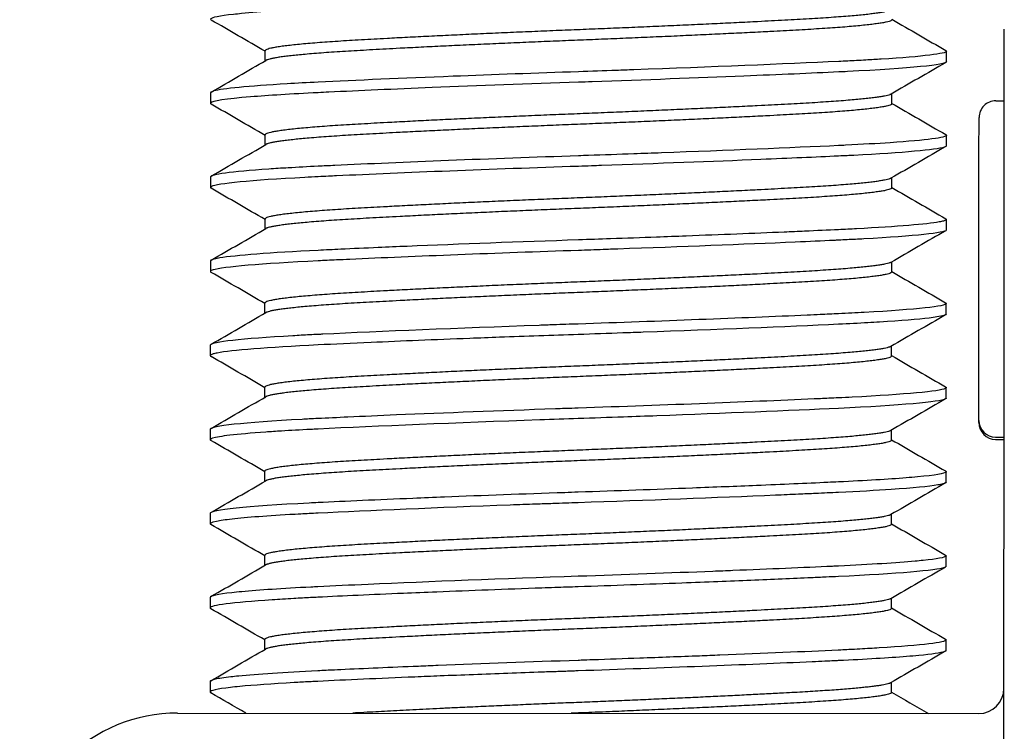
# Model space of a CAD drawing. Header units: inches. Extents: x 1 to 669, y 0 to 417.
# Tile 441 of 448: x 601.662 to 602.247, y 261.207 to 261.63. Entities that reach past the tile are written whole.
import ezdxf

# ---------------------------------------------------------------- set-up
doc = ezdxf.new("R2010")
doc.units = ezdxf.units.IN
doc.header["$LTSCALE"] = 12
doc.header["$MEASUREMENT"] = 0
doc.layers.add('X', color=1, linetype='CONTINUOUS')

msp = doc.modelspace()

# ---------------------------------------------------------------- linework, layer by layer
at = {"layer": 'X'}
for p, q in [((601.80762, 261.60524), (601.80762, 261.61121)), ((602.21264, 261.6047), (602.21264, 261.61095)), ((601.77513, 261.58623), (601.77512, 261.57998)), ((602.18015, 261.57972), (602.18015, 261.58571)), ((602.242, 261.58148), (602.247, 261.58147)), ((601.80758, 261.55524), (601.80759, 261.56121)), ((602.21261, 261.5547), (602.21261, 261.56095)), ((601.7751, 261.53623), (601.77509, 261.52998)), ((602.18012, 261.52972), (602.18012, 261.53571)), ((601.80755, 261.50524), (601.80755, 261.51121)), ((602.21257, 261.5047), (602.21258, 261.51095)), ((601.77506, 261.48623), (601.77506, 261.47998)), ((602.18008, 261.47972), (602.18009, 261.48571)), ((601.80752, 261.45524), (601.80752, 261.46121)), ((602.21254, 261.4547), (602.21255, 261.46095)), ((601.77503, 261.43623), (601.77503, 261.42998)), ((602.24345, 256.1318), (602.2469, 261.4368)), ((602.18005, 261.42972), (602.18005, 261.43571)), ((601.80749, 261.40524), (601.80749, 261.41121)), ((602.21251, 261.4047), (602.21251, 261.41095)), ((601.775, 261.38623), (601.77499, 261.37998)), ((602.18002, 261.37972), (602.18002, 261.38571)), ((602.24187, 261.38148), (602.24687, 261.38147)), ((602.24187, 261.38016), (602.24687, 261.38015)), ((601.80745, 261.35524), (601.80746, 261.36121)), ((602.21248, 261.3547), (602.21248, 261.36095)), ((601.77496, 261.33623), (601.77496, 261.32998)), ((602.17998, 261.32972), (602.17999, 261.33571)), ((601.80742, 261.30524), (601.80742, 261.31121)), ((602.21244, 261.3047), (602.21245, 261.31095)), ((601.77493, 261.28623), (601.77493, 261.27998)), ((602.17995, 261.27972), (602.17996, 261.28571)), ((601.80739, 261.25524), (601.80739, 261.26121)), ((602.21241, 261.2547), (602.21242, 261.26095)), ((601.7749, 261.23623), (601.7749, 261.22998)), ((602.17992, 261.22972), (602.17992, 261.23571)), ((601.75551, 261.21748), (602.23176, 261.21717))]:
    msp.add_line(p, q, dxfattribs=at)
for centre, radius, start, end in [((602.24199, 261.57148), 0.01, 89.96264, 179.96264), ((602.24188, 261.39148), 0.01, 179.96264, 269.96264), ((602.24188, 261.39016), 0.01, 179.96264, 269.96264), ((602.23177, 261.23217), 0.015, 269.96264, 359.96264), ((601.75545, 261.12373), 0.09375, 89.96264, 179.96264)]:
    msp.add_arc(centre, radius, start, end, dxfattribs=at)
at = {"layer": 'X', "extrusion": (0, 0, -1)}
for centre, major_axis, start_param, end_param in [((602.2469, 261.43664), (0.00012, 0.1875), -1.569962, 0), ((602.23193, 261.48148), (-0.00006, -0.09), 0, 3.141593), ((602.23193, 261.48016), (-0.00006, -0.09), 0, 0.171484)]:
    msp.add_ellipse(centre, major_axis=major_axis, ratio=0.000001, start_param=start_param, end_param=end_param, dxfattribs=at)
at = {"layer": 'X'}
for points, knots in [([(602.21267, 261.6547), (602.21267, 261.65446), (602.21234, 261.65422), (602.21168, 261.65398), (602.20995, 261.65335), (602.20597, 261.6527), (602.19981, 261.65203), (602.19798, 261.65184), (602.19597, 261.65164), (602.19377, 261.65145), (602.18369, 261.65055), (602.16982, 261.64966), (602.15275, 261.64882), (602.15139, 261.64875), (602.15, 261.64868), (602.1486, 261.64862), (602.14363, 261.64838), (602.13843, 261.64814), (602.13302, 261.6479), (602.11918, 261.64728), (602.10396, 261.64663), (602.08772, 261.64598), (602.08239, 261.64577), (602.07694, 261.64555), (602.07142, 261.64533), (602.04828, 261.64443), (602.0238, 261.64354), (601.99903, 261.6427), (601.99732, 261.64264), (601.99562, 261.64258), (601.99391, 261.64252), (601.96654, 261.6416), (601.93931, 261.6406), (601.91379, 261.63958), (601.90976, 261.63942), (601.90579, 261.63926), (601.90187, 261.6391), (601.89567, 261.63885), (601.88962, 261.63859), (601.88373, 261.63834), (601.86893, 261.63771), (601.85516, 261.63709), (601.84273, 261.63649), (601.84155, 261.63643), (601.84038, 261.63638), (601.83923, 261.63632), (601.82003, 261.63538), (601.80451, 261.63437), (601.79358, 261.63334), (601.7919, 261.63318), (601.79033, 261.63302), (601.78888, 261.63286), (601.78045, 261.63195), (601.77583, 261.63104), (601.77523, 261.63018), (601.77518, 261.63011), (601.77516, 261.63005), (601.77516, 261.62998), (601.77516, 261.62982), (601.7753, 261.62966), (601.77558, 261.62949)], [51.307196, 51.307196, 51.307196, 51.307196, 51.360571, 51.360571, 51.360571, 51.500523, 51.500523, 51.500523, 51.541995, 51.541995, 51.541995, 51.732472, 51.732472, 51.732472, 51.747701, 51.747701, 51.747701, 51.801624, 51.801624, 51.801624, 51.939636, 51.939636, 51.939636, 51.984955, 51.984955, 51.984955, 52.175011, 52.175011, 52.175011, 52.188078, 52.188078, 52.188078, 52.398299, 52.398299, 52.398299, 52.431438, 52.431438, 52.431438, 52.483931, 52.483931, 52.483931, 52.615809, 52.615809, 52.615809, 52.628328, 52.628328, 52.628328, 52.83684, 52.83684, 52.83684, 52.868864, 52.868864, 52.868864, 53.054455, 53.054455, 53.054455, 53.068454, 53.068454, 53.068454, 53.103496, 53.103496, 53.103496, 53.103496]), ([(602.21264, 261.61095), (602.21264, 261.60948), (602.19893, 261.6078), (602.17389, 261.60623), (602.17099, 261.60605), (602.16794, 261.60587), (602.16474, 261.6057), (602.16291, 261.60559), (602.16104, 261.60549), (602.15912, 261.60539), (602.15572, 261.60521), (602.1522, 261.60504), (602.14857, 261.60487), (602.11627, 261.60334), (602.07251, 261.60156), (602.0267, 261.59992), (602.0233, 261.59979), (602.01989, 261.59967), (602.01647, 261.59955), (602.00892, 261.59929), (602.00136, 261.59902), (601.99389, 261.59877), (601.96888, 261.59793), (601.94313, 261.59699), (601.91932, 261.59605), (601.88928, 261.59487), (601.86151, 261.59366), (601.8392, 261.59257), (601.83267, 261.59225), (601.82647, 261.59192), (601.82072, 261.59158), (601.79747, 261.59019), (601.78237, 261.58872), (601.77718, 261.58732), (601.77668, 261.58718), (601.77627, 261.58705), (601.77595, 261.58691), (601.7754, 261.58668), (601.77513, 261.58645), (601.77513, 261.58623)], [17.1596, 17.1596, 17.1596, 17.1596, 17.495197, 17.495197, 17.495197, 17.534093, 17.534093, 17.534093, 17.556347, 17.556347, 17.556347, 17.595919, 17.595919, 17.595919, 17.948394, 17.948394, 17.948394, 17.974516, 17.974516, 17.974516, 18.032206, 18.032206, 18.032206, 18.225105, 18.225105, 18.225105, 18.468464, 18.468464, 18.468464, 18.539739, 18.539739, 18.539739, 18.828348, 18.828348, 18.828348, 18.85616, 18.85616, 18.85616, 18.904696, 18.904696, 18.904696, 18.904696]), ([(602.21264, 261.6047), (602.21264, 261.60286), (602.19126, 261.60073), (602.15379, 261.59887), (602.15208, 261.59879), (602.15033, 261.5987), (602.14857, 261.59862), (602.13215, 261.59784), (602.11306, 261.59701), (602.09222, 261.59616), (602.06419, 261.59502), (602.0333, 261.59387), (602.00193, 261.5928), (601.99925, 261.5927), (601.99655, 261.59261), (601.99388, 261.59252), (601.9642, 261.59152), (601.93432, 261.59041), (601.90694, 261.58931), (601.88435, 261.5884), (601.86356, 261.58749), (601.84545, 261.58662), (601.84332, 261.58652), (601.84123, 261.58642), (601.8392, 261.58632), (601.82308, 261.58553), (601.80943, 261.58468), (601.799, 261.58382), (601.78417, 261.58259), (601.77601, 261.58134), (601.77519, 261.58018), (601.77515, 261.58011), (601.77512, 261.58005), (601.77512, 261.57998), (601.77512, 261.57982), (601.77527, 261.57966), (601.77555, 261.57949)], [47.790306, 47.790306, 47.790306, 47.790306, 48.210637, 48.210637, 48.210637, 48.229847, 48.229847, 48.229847, 48.408471, 48.408471, 48.408471, 48.648722, 48.648722, 48.648722, 48.66928, 48.66928, 48.66928, 48.897831, 48.897831, 48.897831, 49.086458, 49.086458, 49.086458, 49.108608, 49.108608, 49.108608, 49.284153, 49.284153, 49.284153, 49.533834, 49.533834, 49.533834, 49.547834, 49.547834, 49.547834, 49.582932, 49.582932, 49.582932, 49.582932]), ([(602.21261, 261.56095), (602.21261, 261.55959), (602.20089, 261.55804), (602.17918, 261.55658), (602.17149, 261.55606), (602.16251, 261.55555), (602.15263, 261.55506), (602.15128, 261.555), (602.14992, 261.55493), (602.14854, 261.55487), (602.12011, 261.55352), (602.08289, 261.55198), (602.04325, 261.55052), (602.03779, 261.55032), (602.03228, 261.55012), (602.02674, 261.54992), (602.0178, 261.5496), (602.00878, 261.54928), (601.99983, 261.54898), (601.99783, 261.54891), (601.99584, 261.54884), (601.99385, 261.54877), (601.94172, 261.54701), (601.88851, 261.54491), (601.84904, 261.54304), (601.84564, 261.54288), (601.84235, 261.54272), (601.83917, 261.54257), (601.83288, 261.54226), (601.82691, 261.54194), (601.82136, 261.54161), (601.81725, 261.54137), (601.81338, 261.54113), (601.80978, 261.54088), (601.78723, 261.53933), (601.7751, 261.53769), (601.7751, 261.53623)], [20.649422, 20.649422, 20.649422, 20.649422, 20.960425, 20.960425, 20.960425, 21.070527, 21.070527, 21.070527, 21.085566, 21.085566, 21.085566, 21.395203, 21.395203, 21.395203, 21.437789, 21.437789, 21.437789, 21.506398, 21.506398, 21.506398, 21.521702, 21.521702, 21.521702, 21.92322, 21.92322, 21.92322, 21.95783, 21.95783, 21.95783, 22.02629, 22.02629, 22.02629, 22.076909, 22.076909, 22.076909, 22.393955, 22.393955, 22.393955, 22.393955]), ([(602.21222, 261.56139), (602.2124, 261.56129), (602.21252, 261.56119), (602.21257, 261.56109), (602.2126, 261.56104), (602.21261, 261.56099), (602.21261, 261.56095)], [20.61611503, 20.61611503, 20.61611503, 20.61611503, 20.6388804, 20.6388804, 20.6388804, 20.6494218, 20.6494218, 20.6494218, 20.6494218]), ([(602.21261, 261.5547), (602.21261, 261.55443), (602.21217, 261.55415), (602.21128, 261.55387), (602.20634, 261.5523), (602.18731, 261.5506), (602.15749, 261.54906), (602.15622, 261.54899), (602.15492, 261.54893), (602.15361, 261.54886), (602.15194, 261.54878), (602.15024, 261.5487), (602.14853, 261.54862), (602.13487, 261.54797), (602.1192, 261.54728), (602.10219, 261.54657), (602.07322, 261.54537), (602.04072, 261.54414), (602.00748, 261.54299), (602.00556, 261.54292), (602.00363, 261.54286), (602.0017, 261.54279), (601.99907, 261.5427), (601.99645, 261.54261), (601.99385, 261.54252), (601.94207, 261.54077), (601.88962, 261.5387), (601.85012, 261.53684), (601.84848, 261.53677), (601.84685, 261.53669), (601.84525, 261.53661), (601.84317, 261.53651), (601.84114, 261.53642), (601.83917, 261.53632), (601.83643, 261.53619), (601.83377, 261.53605), (601.83117, 261.53591), (601.79915, 261.53422), (601.77912, 261.53229), (601.77566, 261.53054), (601.77549, 261.53046), (601.77536, 261.53038), (601.77527, 261.53029), (601.77515, 261.53019), (601.77509, 261.53008), (601.77509, 261.52998), (601.77509, 261.52992), (601.77511, 261.52987), (601.77515, 261.52981), (601.77521, 261.5297), (601.77534, 261.5296), (601.77552, 261.52949)], [44.279643, 44.279643, 44.279643, 44.279643, 44.341537, 44.341537, 44.341537, 44.685024, 44.685024, 44.685024, 44.699717, 44.699717, 44.699717, 44.718417, 44.718417, 44.718417, 44.867764, 44.867764, 44.867764, 45.122235, 45.122235, 45.122235, 45.136977, 45.136977, 45.136977, 45.157112, 45.157112, 45.157112, 45.557405, 45.557405, 45.557405, 45.574099, 45.574099, 45.574099, 45.595734, 45.595734, 45.595734, 45.625618, 45.625618, 45.625618, 45.99409, 45.99409, 45.99409, 46.011764, 46.011764, 46.011764, 46.034285, 46.034285, 46.034285, 46.046923, 46.046923, 46.046923, 46.069443, 46.069443, 46.069443, 46.069443]), ([(602.21258, 261.51095), (602.21258, 261.51065), (602.21203, 261.51033), (602.21091, 261.51002), (602.21023, 261.50982), (602.20936, 261.50963), (602.20829, 261.50944), (602.20089, 261.5081), (602.18379, 261.50669), (602.15925, 261.5054), (602.15579, 261.50522), (602.1522, 261.50504), (602.1485, 261.50487), (602.1422, 261.50457), (602.13544, 261.50426), (602.1283, 261.50394), (602.12435, 261.50377), (602.12027, 261.50359), (602.11612, 261.50341), (602.09816, 261.50264), (602.07852, 261.50185), (602.05783, 261.50107), (602.05205, 261.50085), (602.04618, 261.50063), (602.04025, 261.50041), (602.03127, 261.50008), (602.02214, 261.49975), (602.01301, 261.49943), (602.00659, 261.49921), (602.00018, 261.49899), (601.99382, 261.49877), (601.95895, 261.49759), (601.92341, 261.49626), (601.89214, 261.49495), (601.88625, 261.49471), (601.88049, 261.49446), (601.87488, 261.49422), (601.86711, 261.49388), (601.85965, 261.49354), (601.85261, 261.49321), (601.84792, 261.49299), (601.84342, 261.49278), (601.83914, 261.49257), (601.8107, 261.49118), (601.78991, 261.48958), (601.78069, 261.48805), (601.77694, 261.48743), (601.77506, 261.48681), (601.77506, 261.48623)], [24.138477, 24.138477, 24.138477, 24.138477, 24.207375, 24.207375, 24.207375, 24.248706, 24.248706, 24.248706, 24.534349, 24.534349, 24.534349, 24.574626, 24.574626, 24.574626, 24.643314, 24.643314, 24.643314, 24.681453, 24.681453, 24.681453, 24.846121, 24.846121, 24.846121, 24.892147, 24.892147, 24.892147, 24.961784, 24.961784, 24.961784, 25.010788, 25.010788, 25.010788, 25.279527, 25.279527, 25.279527, 25.330156, 25.330156, 25.330156, 25.400238, 25.400238, 25.400238, 25.446966, 25.446966, 25.446966, 25.757072, 25.757072, 25.757072, 25.883162, 25.883162, 25.883162, 25.883162]), ([(602.21257, 261.5047), (602.21257, 261.50465), (602.21256, 261.50461), (602.21254, 261.50457), (602.2117, 261.50294), (602.19418, 261.50107), (602.16351, 261.49938), (602.16188, 261.49929), (602.16022, 261.4992), (602.15854, 261.49912), (602.15529, 261.49895), (602.15194, 261.49878), (602.1485, 261.49862), (602.14759, 261.49857), (602.14667, 261.49853), (602.14575, 261.49849), (602.13859, 261.49815), (602.13089, 261.49781), (602.12275, 261.49745), (602.09183, 261.4961), (602.05516, 261.49467), (602.01719, 261.49333), (602.01432, 261.49323), (602.01144, 261.49313), (602.00856, 261.49303), (602.00362, 261.49286), (601.9987, 261.49269), (601.99382, 261.49252), (601.94557, 261.49089), (601.89629, 261.48897), (601.85792, 261.48721), (601.85523, 261.48708), (601.85259, 261.48696), (601.85001, 261.48684), (601.84624, 261.48666), (601.84262, 261.48649), (601.83913, 261.48632), (601.80538, 261.48467), (601.78259, 261.48272), (601.77669, 261.48095), (601.77621, 261.4808), (601.77584, 261.48066), (601.77558, 261.48052), (601.77523, 261.48034), (601.77506, 261.48016), (601.77506, 261.47998), (601.77506, 261.47982), (601.77521, 261.47966), (601.77549, 261.47949)], [40.773279, 40.773279, 40.773279, 40.773279, 40.783127, 40.783127, 40.783127, 41.154247, 41.154247, 41.154247, 41.173861, 41.173861, 41.173861, 41.211542, 41.211542, 41.211542, 41.22149, 41.22149, 41.22149, 41.298313, 41.298313, 41.298313, 41.589879, 41.589879, 41.589879, 41.611909, 41.611909, 41.611909, 41.649759, 41.649759, 41.649759, 42.023555, 42.023555, 42.023555, 42.049757, 42.049757, 42.049757, 42.087934, 42.087934, 42.087934, 42.457778, 42.457778, 42.457778, 42.487465, 42.487465, 42.487465, 42.52607, 42.52607, 42.52607, 42.561213, 42.561213, 42.561213, 42.561213]), ([(602.21255, 261.46095), (602.21255, 261.4593), (602.19505, 261.45737), (602.16379, 261.45565), (602.15896, 261.45538), (602.15383, 261.45512), (602.14847, 261.45487), (602.14499, 261.4547), (602.14137, 261.45453), (602.13761, 261.45436), (602.13505, 261.45425), (602.13243, 261.45413), (602.12976, 261.45401), (602.09139, 261.4523), (602.04207, 261.45041), (601.99379, 261.44877), (601.98891, 261.44861), (601.98399, 261.44844), (601.97905, 261.44827), (601.97621, 261.44817), (601.97336, 261.44807), (601.97052, 261.44797), (601.92254, 261.44626), (601.87623, 261.44437), (601.84191, 261.44271), (601.84096, 261.44266), (601.84003, 261.44261), (601.8391, 261.44257), (601.83567, 261.4424), (601.83232, 261.44223), (601.82907, 261.44205), (601.82739, 261.44196), (601.82573, 261.44187), (601.82411, 261.44178), (601.79341, 261.44003), (601.77588, 261.43807), (601.77506, 261.43636), (601.77504, 261.43632), (601.77503, 261.43628), (601.77503, 261.43623)], [27.628187, 27.628187, 27.628187, 27.628187, 28.006066, 28.006066, 28.006066, 28.064527, 28.064527, 28.064527, 28.102519, 28.102519, 28.102519, 28.128385, 28.128385, 28.128385, 28.500906, 28.500906, 28.500906, 28.538582, 28.538582, 28.538582, 28.560267, 28.560267, 28.560267, 28.927244, 28.927244, 28.927244, 28.937327, 28.937327, 28.937327, 28.974848, 28.974848, 28.974848, 28.99433, 28.99433, 28.99433, 29.364287, 29.364287, 29.364287, 29.373794, 29.373794, 29.373794, 29.373794]), ([(602.21254, 261.4547), (602.21254, 261.45414), (602.21065, 261.45355), (602.20687, 261.45295), (602.20558, 261.45275), (602.20408, 261.45255), (602.20238, 261.45234), (602.19566, 261.45153), (602.18573, 261.45072), (602.17293, 261.44993), (602.17067, 261.44979), (602.16832, 261.44965), (602.16589, 261.44952), (602.16045, 261.44921), (602.15461, 261.44891), (602.14847, 261.44862), (602.11752, 261.44715), (602.0761, 261.44546), (602.03243, 261.44388), (602.02839, 261.44373), (602.02433, 261.44358), (602.02026, 261.44344), (602.01143, 261.44313), (602.00256, 261.44282), (601.99378, 261.44252), (601.97827, 261.442), (601.9624, 261.44143), (601.94699, 261.44086), (601.941, 261.44064), (601.93508, 261.44042), (601.92925, 261.44019), (601.9084, 261.43939), (601.88862, 261.43858), (601.87058, 261.43778), (601.85928, 261.43728), (601.84865, 261.43679), (601.8391, 261.43632), (601.80898, 261.43484), (601.78746, 261.43314), (601.77914, 261.43153), (601.77814, 261.43134), (601.77731, 261.43114), (601.77668, 261.43095), (601.77557, 261.43062), (601.77503, 261.4303), (601.77503, 261.42998), (601.77503, 261.42982), (601.77517, 261.42966), (601.77545, 261.42949)], [37.269278, 37.269278, 37.269278, 37.269278, 37.396406, 37.396406, 37.396406, 37.439632, 37.439632, 37.439632, 37.609987, 37.609987, 37.609987, 37.640068, 37.640068, 37.640068, 37.707268, 37.707268, 37.707268, 38.046069, 38.046069, 38.046069, 38.077351, 38.077351, 38.077351, 38.145238, 38.145238, 38.145238, 38.265319, 38.265319, 38.265319, 38.311973, 38.311973, 38.311973, 38.478709, 38.478709, 38.478709, 38.58319, 38.58319, 38.58319, 38.912795, 38.912795, 38.912795, 38.952368, 38.952368, 38.952368, 39.021128, 39.021128, 39.021128, 39.0562, 39.0562, 39.0562, 39.0562]), ([(602.21251, 261.41095), (602.21251, 261.41084), (602.21244, 261.41073), (602.2123, 261.41062), (602.21221, 261.41055), (602.21209, 261.41048), (602.21194, 261.41041), (602.20846, 261.40874), (602.18847, 261.4069), (602.15652, 261.40526), (602.15389, 261.40513), (602.1512, 261.405), (602.14844, 261.40487), (602.14659, 261.40478), (602.1447, 261.40469), (602.14276, 261.4046), (602.14112, 261.40453), (602.13945, 261.40445), (602.13776, 261.40437), (602.09823, 261.40257), (602.04566, 261.40053), (601.99376, 261.39877), (601.99115, 261.39868), (601.98854, 261.39859), (601.98591, 261.3985), (601.98399, 261.39844), (601.98206, 261.39837), (601.98013, 261.3983), (601.94697, 261.39715), (601.91454, 261.39591), (601.88562, 261.39468), (601.87552, 261.39425), (601.86588, 261.39383), (601.85686, 261.39341), (601.85062, 261.39313), (601.84468, 261.39284), (601.83907, 261.39257), (601.83731, 261.39248), (601.83557, 261.3924), (601.83385, 261.39231), (601.83243, 261.39223), (601.83103, 261.39216), (601.82965, 261.39209), (601.79474, 261.39021), (601.775, 261.38808), (601.775, 261.38623)], [31.120201, 31.120201, 31.120201, 31.120201, 31.145058, 31.145058, 31.145058, 31.160474, 31.160474, 31.160474, 31.526892, 31.526892, 31.526892, 31.556956, 31.556956, 31.556956, 31.577101, 31.577101, 31.577101, 31.594194, 31.594194, 31.594194, 31.993782, 31.993782, 31.993782, 32.013809, 32.013809, 32.013809, 32.028487, 32.028487, 32.028487, 32.281341, 32.281341, 32.281341, 32.369656, 32.369656, 32.369656, 32.430683, 32.430683, 32.430683, 32.449845, 32.449845, 32.449845, 32.465722, 32.465722, 32.465722, 32.867661, 32.867661, 32.867661, 32.867661]), ([(602.21213, 261.41139), (602.21225, 261.41132), (602.21234, 261.41125), (602.2124, 261.41118), (602.21248, 261.4111), (602.21251, 261.41102), (602.21251, 261.41095)], [31.08683172, 31.08683172, 31.08683172, 31.08683172, 31.1023902, 31.1023902, 31.1023902, 31.1202005, 31.1202005, 31.1202005, 31.1202005]), ([(602.21251, 261.4047), (602.21251, 261.40454), (602.21237, 261.40439), (602.21207, 261.40423), (602.20876, 261.40242), (602.18525, 261.40036), (602.14844, 261.39862), (602.11936, 261.39724), (602.08122, 261.39567), (602.0405, 261.39417), (602.03394, 261.39393), (602.0273, 261.39369), (602.02064, 261.39345), (602.01167, 261.39314), (602.00265, 261.39282), (601.99375, 261.39252), (601.98617, 261.39227), (601.97851, 261.392), (601.97087, 261.39173), (601.92143, 261.38998), (601.87375, 261.38802), (601.83907, 261.38632), (601.83758, 261.38625), (601.83611, 261.38617), (601.83466, 261.3861), (601.8285, 261.38578), (601.82268, 261.38546), (601.81733, 261.38513), (601.81404, 261.38492), (601.81092, 261.38472), (601.80799, 261.38451), (601.79916, 261.38389), (601.792, 261.38326), (601.78662, 261.38263), (601.78419, 261.38234), (601.78212, 261.38205), (601.78044, 261.38177), (601.77682, 261.38116), (601.77499, 261.38055), (601.77499, 261.37998), (601.77499, 261.37994), (601.775, 261.3799), (601.77502, 261.37986), (601.77507, 261.37974), (601.77521, 261.37962), (601.77542, 261.37949)], [33.765961, 33.765961, 33.765961, 33.765961, 33.801311, 33.801311, 33.801311, 34.203866, 34.203866, 34.203866, 34.521772, 34.521772, 34.521772, 34.572938, 34.572938, 34.572938, 34.641773, 34.641773, 34.641773, 34.700393, 34.700393, 34.700393, 35.079685, 35.079685, 35.079685, 35.095961, 35.095961, 35.095961, 35.165014, 35.165014, 35.165014, 35.207421, 35.207421, 35.207421, 35.335158, 35.335158, 35.335158, 35.393093, 35.393093, 35.393093, 35.517604, 35.517604, 35.517604, 35.526581, 35.526581, 35.526581, 35.552693, 35.552693, 35.552693, 35.552693]), ([(602.21248, 261.36095), (602.21248, 261.36089), (602.21246, 261.36082), (602.21241, 261.36076), (602.21173, 261.35983), (602.20595, 261.35885), (602.19537, 261.35786), (602.1933, 261.35767), (602.19105, 261.35747), (602.18863, 261.35728), (602.1782, 261.35645), (602.16454, 261.35563), (602.14841, 261.35487), (602.14638, 261.35477), (602.1443, 261.35467), (602.14219, 261.35458), (602.12927, 261.35398), (602.11498, 261.35336), (602.09964, 261.35272), (602.08754, 261.35222), (602.07476, 261.35172), (602.06157, 261.35121), (602.03964, 261.35037), (602.01664, 261.34955), (601.99372, 261.34877), (601.99107, 261.34868), (601.98839, 261.34859), (601.98572, 261.3485), (601.96122, 261.34766), (601.93705, 261.34676), (601.91424, 261.34586), (601.90786, 261.3456), (601.90158, 261.34535), (601.89545, 261.34509), (601.87458, 261.34423), (601.85547, 261.34337), (601.83904, 261.34257), (601.83728, 261.34248), (601.83554, 261.3424), (601.83384, 261.34231), (601.79636, 261.34038), (601.77497, 261.33816), (601.77496, 261.33623)], [34.61644, 34.61644, 34.61644, 34.61644, 34.63032, 34.63032, 34.63032, 34.838225, 34.838225, 34.838225, 34.878865, 34.878865, 34.878865, 35.053871, 35.053871, 35.053871, 35.075807, 35.075807, 35.075807, 35.209882, 35.209882, 35.209882, 35.315677, 35.315677, 35.315677, 35.491402, 35.491402, 35.491402, 35.511768, 35.511768, 35.511768, 35.698666, 35.698666, 35.698666, 35.75095, 35.75095, 35.75095, 35.929039, 35.929039, 35.929039, 35.948083, 35.948083, 35.948083, 36.366783, 36.366783, 36.366783, 36.366783]), ([(602.21248, 261.3547), (602.21248, 261.35452), (602.21228, 261.35434), (602.21189, 261.35415), (602.21157, 261.354), (602.21112, 261.35385), (602.21053, 261.35369), (602.20974, 261.35348), (602.20871, 261.35327), (602.20744, 261.35306), (602.20217, 261.35217), (602.19284, 261.35127), (602.17977, 261.35038), (602.17085, 261.34977), (602.16018, 261.34917), (602.1484, 261.34862), (602.1441, 261.34841), (602.13957, 261.3482), (602.13486, 261.34799), (602.13154, 261.34784), (602.12812, 261.34769), (602.12464, 261.34754), (602.1202, 261.34734), (602.11565, 261.34715), (602.11099, 261.34695), (602.07619, 261.34547), (602.03443, 261.3439), (601.99372, 261.34252), (601.98871, 261.34235), (601.98366, 261.34218), (601.97861, 261.342), (601.97526, 261.34189), (601.9719, 261.34177), (601.96855, 261.34165), (601.96342, 261.34147), (601.95833, 261.34128), (601.95328, 261.3411), (601.91032, 261.33952), (601.86953, 261.33781), (601.83904, 261.33632), (601.83553, 261.33615), (601.83212, 261.33597), (601.82883, 261.33579), (601.82661, 261.33567), (601.82444, 261.33555), (601.82234, 261.33543), (601.80664, 261.33452), (601.79449, 261.33356), (601.78643, 261.33261), (601.78456, 261.33239), (601.78292, 261.33217), (601.7815, 261.33195), (601.77714, 261.33127), (601.77496, 261.3306), (601.77496, 261.32998), (601.77496, 261.32982), (601.7751, 261.32966), (601.77539, 261.32949)], [30.261959, 30.261959, 30.261959, 30.261959, 30.302997, 30.302997, 30.302997, 30.336619, 30.336619, 30.336619, 30.381984, 30.381984, 30.381984, 30.570967, 30.570967, 30.570967, 30.699958, 30.699958, 30.699958, 30.747136, 30.747136, 30.747136, 30.780367, 30.780367, 30.780367, 30.822598, 30.822598, 30.822598, 31.13798, 31.13798, 31.13798, 31.176794, 31.176794, 31.176794, 31.20254, 31.20254, 31.20254, 31.241851, 31.241851, 31.241851, 31.576029, 31.576029, 31.576029, 31.614434, 31.614434, 31.614434, 31.64027, 31.64027, 31.64027, 31.832992, 31.832992, 31.832992, 31.877551, 31.877551, 31.877551, 32.014108, 32.014108, 32.014108, 32.04924, 32.04924, 32.04924, 32.04924]), ([(602.21245, 261.31095), (602.21245, 261.31089), (602.21243, 261.31082), (602.21238, 261.31076), (602.21177, 261.30994), (602.20715, 261.30907), (602.19872, 261.30819), (602.19727, 261.30804), (602.1957, 261.30789), (602.19403, 261.30774), (602.1831, 261.30675), (602.16758, 261.30578), (602.14837, 261.30487), (602.14722, 261.30481), (602.14605, 261.30476), (602.14487, 261.3047), (602.12748, 261.30389), (602.10748, 261.30303), (602.0857, 261.30216), (602.08179, 261.302), (602.07783, 261.30184), (602.07381, 261.30169), (602.04829, 261.30069), (602.02107, 261.2997), (601.99369, 261.29877), (601.94932, 261.29727), (601.90512, 261.29556), (601.86879, 261.29395), (601.85816, 261.29348), (601.84819, 261.29302), (601.83901, 261.29257), (601.83761, 261.2925), (601.83623, 261.29243), (601.83487, 261.29236), (601.81779, 261.29149), (601.80392, 261.29057), (601.79383, 261.28963), (601.79164, 261.28943), (601.78963, 261.28922), (601.7878, 261.28902), (601.77929, 261.28807), (601.77493, 261.28712), (601.77493, 261.28623)], [38.118902, 38.118902, 38.118902, 38.118902, 38.132828, 38.132828, 38.132828, 38.317721, 38.317721, 38.317721, 38.34954, 38.34954, 38.34954, 38.55723, 38.55723, 38.55723, 38.569704, 38.569704, 38.569704, 38.753408, 38.753408, 38.753408, 38.786339, 38.786339, 38.786339, 38.995682, 38.995682, 38.995682, 39.334997, 39.334997, 39.334997, 39.43426, 39.43426, 39.43426, 39.449381, 39.449381, 39.449381, 39.639121, 39.639121, 39.639121, 39.680359, 39.680359, 39.680359, 39.872966, 39.872966, 39.872966, 39.872966]), ([(602.21244, 261.3047), (602.21244, 261.30457), (602.21235, 261.30445), (602.21216, 261.30432), (602.21199, 261.30421), (602.21175, 261.30409), (602.21143, 261.30398), (602.20659, 261.30222), (602.18344, 261.30028), (602.14837, 261.29862), (602.146, 261.29851), (602.14356, 261.29839), (602.14105, 261.29828), (602.13823, 261.29815), (602.13532, 261.29801), (602.13235, 261.29788), (602.12676, 261.29763), (602.12094, 261.29737), (602.11493, 261.29712), (602.10292, 261.2966), (602.09013, 261.29608), (602.07676, 261.29555), (602.06978, 261.29528), (602.06264, 261.295), (602.05538, 261.29473), (602.03529, 261.29397), (602.01427, 261.29322), (601.99369, 261.29252), (601.9891, 261.29237), (601.98448, 261.29221), (601.97984, 261.29205), (601.97728, 261.29196), (601.97472, 261.29187), (601.97217, 261.29178), (601.95063, 261.29102), (601.92955, 261.29022), (601.90959, 261.28942), (601.90286, 261.28915), (601.89625, 261.28888), (601.8898, 261.28861), (601.87107, 261.28782), (601.8538, 261.28704), (601.839, 261.28632), (601.8375, 261.28625), (601.83602, 261.28617), (601.83456, 261.2861), (601.83292, 261.28601), (601.83131, 261.28593), (601.82973, 261.28584), (601.82799, 261.28575), (601.82629, 261.28566), (601.82462, 261.28556), (601.82008, 261.28531), (601.81581, 261.28504), (601.81184, 261.28478), (601.79994, 261.28399), (601.79068, 261.28317), (601.78441, 261.28236), (601.77811, 261.28154), (601.77493, 261.28073), (601.77493, 261.27998), (601.77493, 261.27992), (601.77495, 261.27985), (601.775, 261.27978), (601.77506, 261.27969), (601.77517, 261.2796), (601.77532, 261.27952), (601.77533, 261.27951), (601.77534, 261.2795), (601.77536, 261.27949)], [26.755979, 26.755979, 26.755979, 26.755979, 26.784511, 26.784511, 26.784511, 26.809864, 26.809864, 26.809864, 27.194254, 27.194254, 27.194254, 27.220265, 27.220265, 27.220265, 27.249538, 27.249538, 27.249538, 27.304822, 27.304822, 27.304822, 27.415389, 27.415389, 27.415389, 27.473088, 27.473088, 27.473088, 27.632579, 27.632579, 27.632579, 27.66809, 27.66809, 27.66809, 27.687686, 27.687686, 27.687686, 27.853009, 27.853009, 27.853009, 27.908818, 27.908818, 27.908818, 28.070957, 28.070957, 28.070957, 28.087369, 28.087369, 28.087369, 28.105665, 28.105665, 28.105665, 28.125704, 28.125704, 28.125704, 28.180451, 28.180451, 28.180451, 28.344435, 28.344435, 28.344435, 28.509392, 28.509392, 28.509392, 28.523962, 28.523962, 28.523962, 28.542819, 28.542819, 28.542819, 28.544417, 28.544417, 28.544417, 28.544417]), ([(602.21242, 261.26095), (602.21241, 261.25944), (602.19831, 261.25775), (602.17269, 261.25617), (602.16907, 261.25595), (602.16522, 261.25573), (602.16116, 261.25551), (602.15906, 261.2554), (602.1569, 261.25529), (602.15469, 261.25518), (602.15311, 261.2551), (602.15152, 261.25502), (602.14989, 261.25494), (602.14938, 261.25492), (602.14886, 261.25489), (602.14834, 261.25487), (602.1282, 261.25392), (602.10427, 261.25289), (602.07796, 261.25185), (602.07396, 261.25169), (602.06991, 261.25154), (602.06583, 261.25138), (602.05425, 261.25093), (602.04236, 261.25049), (602.03028, 261.25005), (602.02105, 261.24972), (602.01171, 261.24939), (602.00232, 261.24907), (602.00001, 261.24899), (601.9977, 261.24891), (601.99539, 261.24883), (601.99481, 261.24881), (601.99424, 261.24879), (601.99366, 261.24877), (601.9652, 261.24781), (601.93692, 261.24677), (601.91054, 261.24571), (601.90656, 261.24555), (601.90264, 261.24539), (601.89877, 261.24523), (601.88216, 261.24455), (601.86663, 261.24387), (601.85255, 261.24322), (601.85004, 261.2431), (601.84757, 261.24298), (601.84516, 261.24287), (601.84343, 261.24279), (601.84173, 261.2427), (601.84005, 261.24262), (601.83969, 261.2426), (601.83933, 261.24259), (601.83897, 261.24257), (601.81892, 261.24159), (601.80289, 261.24053), (601.7919, 261.23945), (601.79023, 261.23929), (601.78867, 261.23912), (601.78724, 261.23896), (601.78316, 261.23849), (601.78008, 261.23803), (601.77801, 261.23757), (601.77698, 261.23734), (601.7762, 261.23712), (601.77568, 261.23689), (601.7754, 261.23677), (601.77519, 261.23665), (601.77506, 261.23653), (601.77499, 261.23646), (601.77494, 261.23639), (601.77491, 261.23632), (601.7749, 261.23629), (601.7749, 261.23626), (601.7749, 261.23623)], [41.628283, 41.628283, 41.628283, 41.628283, 41.97017, 41.97017, 41.97017, 42.018514, 42.018514, 42.018514, 42.043517, 42.043517, 42.043517, 42.061259, 42.061259, 42.061259, 42.066858, 42.066858, 42.066858, 42.284517, 42.284517, 42.284517, 42.317598, 42.317598, 42.317598, 42.411451, 42.411451, 42.411451, 42.483262, 42.483262, 42.483262, 42.500889, 42.500889, 42.500889, 42.505304, 42.505304, 42.505304, 42.722867, 42.722867, 42.722867, 42.755688, 42.755688, 42.755688, 42.89664, 42.89664, 42.89664, 42.921801, 42.921801, 42.921801, 42.939757, 42.939757, 42.939757, 42.943624, 42.943624, 42.943624, 43.160452, 43.160452, 43.160452, 43.193555, 43.193555, 43.193555, 43.287687, 43.287687, 43.287687, 43.334752, 43.334752, 43.334752, 43.360228, 43.360228, 43.360228, 43.37568, 43.37568, 43.37568, 43.381818, 43.381818, 43.381818, 43.381818]), ([(602.21203, 261.26139), (602.2121, 261.26135), (602.21216, 261.26131), (602.21221, 261.26127), (602.21231, 261.26119), (602.21237, 261.26111), (602.2124, 261.26103), (602.21241, 261.261), (602.21242, 261.26097), (602.21242, 261.26095)], [41.5950722, 41.5950722, 41.5950722, 41.5950722, 41.60410554, 41.60410554, 41.60410554, 41.62185655, 41.62185655, 41.62185655, 41.62828287, 41.62828287, 41.62828287, 41.62828287]), ([(602.21241, 261.2547), (602.21241, 261.25465), (602.2124, 261.2546), (602.21237, 261.25456), (602.21234, 261.25449), (602.21227, 261.25443), (602.21219, 261.25436), (602.21201, 261.25423), (602.21175, 261.2541), (602.21138, 261.25397), (602.20932, 261.25323), (602.20418, 261.25246), (602.19614, 261.25169), (602.19393, 261.25148), (602.19151, 261.25127), (602.18887, 261.25105), (602.1784, 261.25021), (602.16456, 261.24938), (602.14834, 261.24862), (602.14755, 261.24858), (602.14675, 261.24854), (602.14594, 261.2485), (602.14414, 261.24842), (602.1423, 261.24833), (602.14043, 261.24825), (602.13794, 261.24813), (602.13541, 261.24802), (602.13282, 261.2479), (602.09399, 261.24616), (602.04356, 261.24421), (601.99365, 261.24252), (601.99273, 261.24249), (601.99181, 261.24246), (601.99089, 261.24243), (601.98782, 261.24232), (601.98473, 261.24222), (601.98166, 261.24211), (601.97864, 261.24201), (601.97563, 261.2419), (601.97263, 261.2418), (601.96564, 261.24155), (601.9587, 261.2413), (601.95183, 261.24105), (601.93808, 261.24054), (601.9246, 261.24002), (601.91159, 261.2395), (601.90654, 261.2393), (601.90157, 261.2391), (601.89668, 261.2389), (601.8753, 261.23801), (601.85567, 261.23714), (601.83897, 261.23632), (601.83868, 261.2363), (601.83838, 261.23629), (601.83809, 261.23628), (601.83667, 261.23621), (601.83526, 261.23614), (601.83388, 261.23606), (601.83079, 261.23591), (601.82781, 261.23574), (601.82493, 261.23558), (601.81165, 261.23483), (601.80073, 261.23405), (601.79252, 261.23326), (601.7905, 261.23307), (601.78864, 261.23287), (601.78696, 261.23268), (601.77897, 261.23175), (601.7749, 261.23084), (601.7749, 261.22998), (601.7749, 261.22996), (601.7749, 261.22994), (601.7749, 261.22992), (601.77492, 261.22985), (601.77496, 261.22978), (601.77503, 261.22971), (601.7751, 261.22964), (601.7752, 261.22957), (601.77532, 261.22949)], [23.24604, 23.24604, 23.24604, 23.24604, 23.256709, 23.256709, 23.256709, 23.271487, 23.271487, 23.271487, 23.300287, 23.300287, 23.300287, 23.463029, 23.463029, 23.463029, 23.507599, 23.507599, 23.507599, 23.684822, 23.684822, 23.684822, 23.693461, 23.693461, 23.693461, 23.712719, 23.712719, 23.712719, 23.738365, 23.738365, 23.738365, 24.123685, 24.123685, 24.123685, 24.130783, 24.130783, 24.130783, 24.154351, 24.154351, 24.154351, 24.177443, 24.177443, 24.177443, 24.2312, 24.2312, 24.2312, 24.338716, 24.338716, 24.338716, 24.380357, 24.380357, 24.380357, 24.562635, 24.562635, 24.562635, 24.56585, 24.56585, 24.56585, 24.581377, 24.581377, 24.581377, 24.615936, 24.615936, 24.615936, 24.775838, 24.775838, 24.775838, 24.815188, 24.815188, 24.815188, 25.001674, 25.001674, 25.001674, 25.006028, 25.006028, 25.006028, 25.021255, 25.021255, 25.021255, 25.036605, 25.036605, 25.036605, 25.036605])]:
    msp.add_open_spline(points, degree=3, knots=knots, dxfattribs=at)
for points, weights, knots in [([(602.17972, 261.63544), (602.17482, 261.63261), (602.12562, 261.62986), (602.07106, 261.62682), (601.9939, 261.62374), (601.91674, 261.62067), (601.86218, 261.61753), (601.80762, 261.6144), (601.80762, 261.61121)], [0.987350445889, 0.930840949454, 1, 0.923879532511, 1, 0.923879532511, 1, 0.923879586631, 0.999999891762], [0.27435388, 0.27435388, 0.27435388, 0.2797619, 0.2797619, 0.28571429, 0.28571429, 0.29166667, 0.29166667, 0.29761904, 0.29761904, 0.29761904]), ([(602.18018, 261.62972), (602.18018, 261.62666), (602.12562, 261.62361), (602.07106, 261.62057), (601.9939, 261.61749), (601.91674, 261.61442), (601.86218, 261.61128), (601.8132, 261.60847), (601.80812, 261.60553)], [1, 0.923879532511, 1, 0.923879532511, 1, 0.923879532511, 1, 0.931131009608, 0.986878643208], [0.27380952, 0.27380952, 0.27380952, 0.2797619, 0.2797619, 0.28571429, 0.28571429, 0.29166667, 0.29166667, 0.297052, 0.297052, 0.297052]), ([(602.17969, 261.58544), (602.17479, 261.58261), (602.12559, 261.57986), (602.07103, 261.57682), (601.99387, 261.57374), (601.91671, 261.57067), (601.86215, 261.56753), (601.80759, 261.5644), (601.80759, 261.56121)], [0.98735044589, 0.930840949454, 1, 0.923879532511, 1, 0.923879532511, 1, 0.923879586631, 0.999999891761], [0.32197293, 0.32197293, 0.32197293, 0.32738095, 0.32738095, 0.33333333, 0.33333333, 0.33928571, 0.33928571, 0.34523809, 0.34523809, 0.34523809]), ([(602.18015, 261.57972), (602.18015, 261.57666), (602.12559, 261.57361), (602.07102, 261.57057), (601.99387, 261.56749), (601.91671, 261.56442), (601.86215, 261.56128), (601.81317, 261.55847), (601.80809, 261.55553)], [1, 0.923879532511, 1, 0.923879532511, 1, 0.923879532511, 1, 0.931131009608, 0.986878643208], [0.32142857, 0.32142857, 0.32142857, 0.32738095, 0.32738095, 0.33333333, 0.33333333, 0.33928571, 0.33928571, 0.34467105, 0.34467105, 0.34467105]), ([(602.17966, 261.53544), (602.17476, 261.53261), (602.12556, 261.52986), (602.071, 261.52682), (601.99384, 261.52374), (601.91668, 261.52067), (601.86212, 261.51754), (601.80756, 261.5144), (601.80755, 261.51121)], [0.98735044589, 0.930840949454, 1, 0.923879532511, 1, 0.923879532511, 1, 0.923879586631, 0.999999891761], [0.36959198, 0.36959198, 0.36959198, 0.375, 0.375, 0.38095238, 0.38095238, 0.38690476, 0.38690476, 0.39285714, 0.39285714, 0.39285714]), ([(602.18012, 261.52972), (602.18011, 261.52666), (602.12555, 261.52361), (602.07099, 261.52057), (601.99383, 261.51749), (601.91667, 261.51442), (601.86211, 261.51129), (601.81313, 261.50847), (601.80805, 261.50553)], [1, 0.923879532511, 1, 0.923879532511, 1, 0.923879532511, 1, 0.931131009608, 0.986878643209], [0.36904762, 0.36904762, 0.36904762, 0.375, 0.375, 0.38095238, 0.38095238, 0.38690476, 0.38690476, 0.3922901, 0.3922901, 0.3922901]), ([(602.17962, 261.48544), (602.17472, 261.48261), (602.12552, 261.47986), (602.07096, 261.47682), (601.9938, 261.47374), (601.91665, 261.47067), (601.86208, 261.46754), (601.80752, 261.4644), (601.80752, 261.46121)], [0.98735044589, 0.930840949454, 1, 0.923879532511, 1, 0.923879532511, 1, 0.92387958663, 0.999999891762], [0.41721103, 0.41721103, 0.41721103, 0.42261905, 0.42261905, 0.42857143, 0.42857143, 0.43452381, 0.43452381, 0.44047619, 0.44047619, 0.44047619]), ([(602.18008, 261.47972), (602.18008, 261.47666), (602.12552, 261.47361), (602.07096, 261.47057), (601.9938, 261.46749), (601.91664, 261.46442), (601.86208, 261.46129), (601.8131, 261.45847), (601.80802, 261.45553)], [1, 0.923879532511, 1, 0.923879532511, 1, 0.923879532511, 1, 0.931131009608, 0.986878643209], [0.41666667, 0.41666667, 0.41666667, 0.42261905, 0.42261905, 0.42857143, 0.42857143, 0.43452381, 0.43452381, 0.43990915, 0.43990915, 0.43990915]), ([(602.17959, 261.43544), (602.17469, 261.43261), (602.12549, 261.42986), (602.07093, 261.42682), (601.99377, 261.42374), (601.91661, 261.42067), (601.86205, 261.41754), (601.80749, 261.4144), (601.80749, 261.41121)], [0.987350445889, 0.930840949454, 1, 0.923879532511, 1, 0.923879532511, 1, 0.923879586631, 0.999999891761], [0.46483008, 0.46483008, 0.46483008, 0.4702381, 0.4702381, 0.47619048, 0.47619048, 0.48214286, 0.48214286, 0.48809523, 0.48809523, 0.48809523]), ([(602.18005, 261.42972), (602.18005, 261.42666), (602.12549, 261.42361), (602.07093, 261.42057), (601.99377, 261.41749), (601.91661, 261.41442), (601.86205, 261.41129), (601.81307, 261.40847), (601.80799, 261.40553)], [1, 0.923879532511, 1, 0.923879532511, 1, 0.923879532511, 1, 0.931131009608, 0.986878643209], [0.46428571, 0.46428571, 0.46428571, 0.4702381, 0.4702381, 0.47619048, 0.47619048, 0.48214286, 0.48214286, 0.4875282, 0.4875282, 0.4875282]), ([(602.17956, 261.38544), (602.17466, 261.38261), (602.12546, 261.37986), (602.0709, 261.37682), (601.99374, 261.37374), (601.91658, 261.37067), (601.86202, 261.36754), (601.80746, 261.3644), (601.80746, 261.36121)], [0.98735044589, 0.930840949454, 1, 0.923879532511, 1, 0.923879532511, 1, 0.923879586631, 0.999999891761], [0.51244912, 0.51244912, 0.51244912, 0.51785714, 0.51785714, 0.52380952, 0.52380952, 0.5297619, 0.5297619, 0.53571428, 0.53571428, 0.53571428]), ([(602.18002, 261.37972), (602.18002, 261.37666), (602.12545, 261.37361), (602.07089, 261.37057), (601.99374, 261.36749), (601.91658, 261.36442), (601.86202, 261.36129), (601.81304, 261.35847), (601.80796, 261.35553)], [1, 0.923879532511, 1, 0.923879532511, 1, 0.923879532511, 1, 0.931131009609, 0.986878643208], [0.51190476, 0.51190476, 0.51190476, 0.51785714, 0.51785714, 0.52380952, 0.52380952, 0.5297619, 0.5297619, 0.53514724, 0.53514724, 0.53514724]), ([(602.17953, 261.33544), (602.17463, 261.33261), (602.12543, 261.32986), (602.07087, 261.32682), (601.99371, 261.32374), (601.91655, 261.32067), (601.86199, 261.31754), (601.80743, 261.3144), (601.80742, 261.31121)], [0.987350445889, 0.930840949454, 1, 0.923879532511, 1, 0.923879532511, 1, 0.923879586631, 0.999999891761], [0.56006817, 0.56006817, 0.56006817, 0.56547619, 0.56547619, 0.57142857, 0.57142857, 0.57738095, 0.57738095, 0.58333333, 0.58333333, 0.58333333]), ([(602.17998, 261.32972), (602.17998, 261.32666), (602.12542, 261.32361), (602.07086, 261.32057), (601.9937, 261.31749), (601.91654, 261.31442), (601.86198, 261.31129), (601.813, 261.30847), (601.80792, 261.30553)], [1, 0.923879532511, 1, 0.923879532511, 1, 0.923879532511, 1, 0.931131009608, 0.986878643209], [0.55952381, 0.55952381, 0.55952381, 0.56547619, 0.56547619, 0.57142857, 0.57142857, 0.57738095, 0.57738095, 0.58276629, 0.58276629, 0.58276629]), ([(602.17949, 261.28544), (602.17459, 261.28261), (602.12539, 261.27986), (602.07083, 261.27682), (601.99367, 261.27374), (601.91651, 261.27067), (601.86195, 261.26754), (601.80739, 261.2644), (601.80739, 261.26121)], [0.98735044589, 0.930840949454, 1, 0.923879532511, 1, 0.923879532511, 1, 0.923879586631, 0.99999989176], [0.60768722, 0.60768722, 0.60768722, 0.61309524, 0.61309524, 0.61904762, 0.61904762, 0.625, 0.625, 0.63095238, 0.63095238, 0.63095238]), ([(602.17995, 261.27972), (602.17995, 261.27666), (602.12539, 261.27361), (602.07083, 261.27057), (601.99367, 261.26749), (601.91651, 261.26442), (601.86195, 261.26129), (601.81297, 261.25847), (601.80789, 261.25553)], [1, 0.923879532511, 1, 0.923879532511, 1, 0.923879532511, 1, 0.931131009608, 0.986878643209], [0.60714286, 0.60714286, 0.60714286, 0.61309524, 0.61309524, 0.61904762, 0.61904762, 0.625, 0.625, 0.63038534, 0.63038534, 0.63038534]), ([(602.17946, 261.23544), (602.17456, 261.23261), (602.12536, 261.22986), (602.0708, 261.22682), (601.99364, 261.22374), (601.91648, 261.22067), (601.86192, 261.21754), (601.86086, 261.21747), (601.85982, 261.21741)], [0.987350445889, 0.930840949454, 1, 0.923879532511, 1, 0.923879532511, 1, 0.998404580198, 0.996876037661], [0.65530627, 0.65530627, 0.65530627, 0.66071429, 0.66071429, 0.66666667, 0.66666667, 0.67261905, 0.67261905, 0.6727438, 0.6727438, 0.6727438]), ([(602.17992, 261.22972), (602.17992, 261.22666), (602.12536, 261.22361), (602.0708, 261.22057), (601.99364, 261.21749), (601.99156, 261.21741), (601.98949, 261.21733)], [1, 0.923879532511, 1, 0.923879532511, 1, 0.997788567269, 0.995705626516], [0.6547619, 0.6547619, 0.6547619, 0.66071429, 0.66071429, 0.66666667, 0.66666667, 0.66683959, 0.66683959, 0.66683959])]:
    msp.add_rational_spline(points, weights, degree=2, knots=knots, dxfattribs=at)
for points in [[(601.80762, 261.61093), (601.79694, 261.61712), (601.78626, 261.62331), (601.77558, 261.62949)], [(602.18018, 261.62998), (602.19087, 261.62378), (602.20156, 261.61758), (602.21226, 261.61139)], [(602.21226, 261.61139), (602.21252, 261.61124), (602.21264, 261.61109), (602.21264, 261.61095)], [(601.77556, 261.58672), (601.78641, 261.59299), (601.79726, 261.59926), (601.80812, 261.60553)], [(602.21225, 261.60425), (602.2014, 261.59798), (602.19054, 261.59171), (602.17969, 261.58544)], [(601.80759, 261.56093), (601.79691, 261.56712), (601.78623, 261.57331), (601.77555, 261.57949)], [(602.18015, 261.57998), (602.19084, 261.57378), (602.20153, 261.56759), (602.21222, 261.56139)], [(601.77552, 261.53672), (601.78638, 261.54299), (601.79723, 261.54926), (601.80809, 261.55553)], [(602.21222, 261.55425), (602.20136, 261.54798), (602.19051, 261.54171), (602.17966, 261.53544)], [(602.18012, 261.52998), (602.19081, 261.52378), (602.2015, 261.51759), (602.21219, 261.51139)], [(601.80755, 261.51093), (601.79688, 261.51712), (601.7862, 261.52331), (601.77552, 261.52949)], [(602.21219, 261.51139), (602.21245, 261.51124), (602.21258, 261.51109), (602.21258, 261.51095)], [(601.77549, 261.48672), (601.78635, 261.49299), (601.7972, 261.49926), (601.80805, 261.50553)], [(602.21219, 261.50425), (602.20133, 261.49798), (602.19048, 261.49171), (602.17962, 261.48544)], [(601.80752, 261.46093), (601.79684, 261.46712), (601.78617, 261.47331), (601.77549, 261.47949)], [(602.18008, 261.47998), (602.19077, 261.47378), (602.20147, 261.46759), (602.21216, 261.46139)], [(602.21216, 261.46139), (602.21241, 261.46124), (602.21255, 261.46109), (602.21255, 261.46095)], [(601.77546, 261.43672), (601.78631, 261.44299), (601.79717, 261.44926), (601.80802, 261.45553)], [(602.21215, 261.45425), (602.2013, 261.44798), (602.19044, 261.44171), (602.17959, 261.43544)], [(601.80749, 261.41093), (601.79681, 261.41712), (601.78613, 261.42331), (601.77545, 261.42949)], [(602.18005, 261.42998), (602.19074, 261.42378), (602.20143, 261.41759), (602.21213, 261.41139)], [(601.77543, 261.38672), (601.78628, 261.39299), (601.79713, 261.39926), (601.80799, 261.40553)], [(602.21212, 261.40425), (602.20127, 261.39798), (602.19041, 261.39171), (602.17956, 261.38544)], [(601.80746, 261.36093), (601.79678, 261.36712), (601.7861, 261.37331), (601.77542, 261.37949)], [(602.18002, 261.37998), (602.19071, 261.37378), (602.2014, 261.36759), (602.21209, 261.36139)], [(602.21209, 261.36139), (602.21235, 261.36124), (602.21248, 261.36109), (602.21248, 261.36095)], [(601.77539, 261.33672), (601.78625, 261.34299), (601.7971, 261.34926), (601.80796, 261.35553)], [(602.21209, 261.35425), (602.20123, 261.34798), (602.19038, 261.34171), (602.17953, 261.33544)], [(601.80742, 261.31093), (601.79675, 261.31712), (601.78607, 261.32331), (601.77539, 261.32949)], [(602.17998, 261.32998), (602.19068, 261.32378), (602.20137, 261.31759), (602.21206, 261.31139)], [(602.21206, 261.31139), (602.21232, 261.31124), (602.21245, 261.31109), (602.21245, 261.31095)], [(601.77536, 261.28672), (601.78622, 261.29299), (601.79707, 261.29926), (601.80792, 261.30553)], [(602.21206, 261.30425), (602.2012, 261.29798), (602.19035, 261.29171), (602.17949, 261.28544)], [(601.80739, 261.26093), (601.79671, 261.26712), (601.78603, 261.27331), (601.77536, 261.27949)], [(602.17995, 261.27998), (602.19064, 261.27378), (602.20134, 261.26759), (602.21203, 261.26139)], [(601.77533, 261.23672), (601.78618, 261.24299), (601.79704, 261.24926), (601.80789, 261.25553)], [(602.21202, 261.25425), (602.20117, 261.24798), (602.19031, 261.24171), (602.17946, 261.23544)], [(601.7961, 261.21745), (601.78917, 261.22147), (601.78225, 261.22548), (601.77532, 261.22949)], [(602.17992, 261.22998), (602.18727, 261.22571), (602.19463, 261.22145), (602.20199, 261.21719)]]:
    msp.add_open_spline(points, degree=3, dxfattribs=at)

doc.saveas('drawing.dxf')
